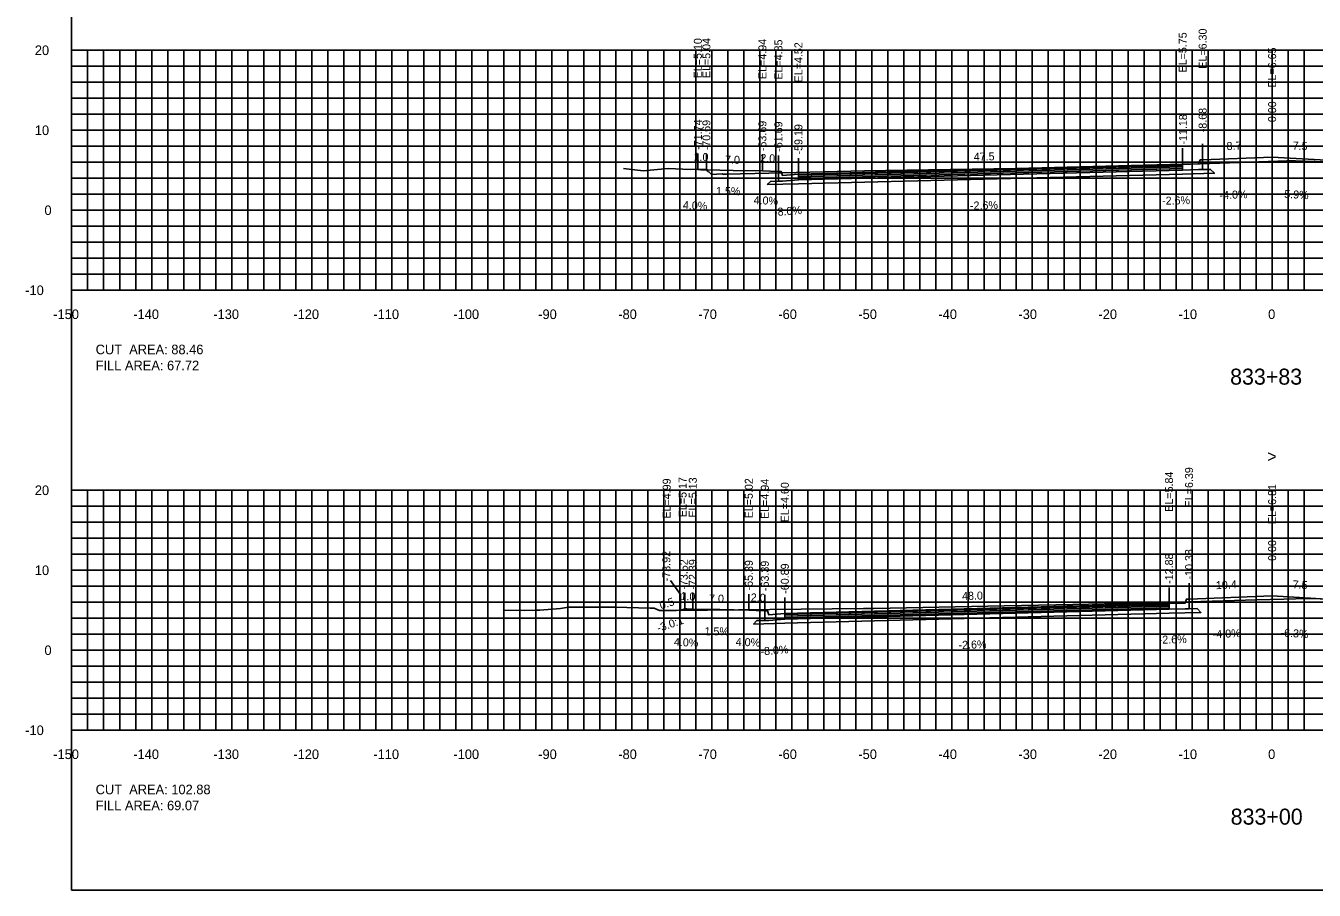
# Model space of a CAD drawing. Extents: x 1797419 to 1809236, y 248759 to 251512.
# Drawn here: x 1807915.3 to 1808076.3, y 250079.4 to 250187.5 of the extents above; entities that cross this region are included whole.
import ezdxf

# ---------------------------------------------------------------- set-up
doc = ezdxf.new("R2010")
doc.units = 0
for name, color, linetype in [('1', 7, 'Continuous'), ('10', 7, 'Continuous'), ('3', 7, 'Continuous'), ('31', 7, 'Continuous'), ('4', 7, 'Continuous'), ('60', 7, 'Continuous'), ('ANNO-TXT', 7, 'Continuous'), ('BASE', 7, 'Continuous'), ('CL-CNST', 7, 'Continuous'), ('Level 62', 7, 'Continuous'), ('LOWER BINDER', 7, 'Continuous'), ('M-ROADS', 7, 'Continuous'), ('UPPER BINDER', 7, 'Continuous'), ('WEARING', 7, 'Continuous')]:
    doc.layers.add(name, color=color, linetype=linetype)

msp = doc.modelspace()

# ---------------------------------------------------------------- linework, layer by layer
for p, q in [((1808062.32, 250170.73), (1808062.32, 250172.73)), ((1808071, 250171.08), (1808071, 250173.08)), ((1807999.24, 250169.54), (1807999.24, 250171.54)), ((1808000.31, 250169.47), (1808000.31, 250171.47)), ((1808007.31, 250169.37), (1808007.31, 250171.37)), ((1808009.31, 250169.29), (1808009.31, 250171.29)), ((1808011.81, 250168.95), (1808011.81, 250170.95)), ((1808011.81, 250168.95), (1808011.81, 250170.95)), ((1808059.82, 250170.18), (1808059.82, 250172.18)), ((1807997.08, 250116.42), (1807995.81, 250118.13)), ((1808060.62, 250115.82), (1808060.62, 250117.82)), ((1808071, 250116.24), (1808071, 250118.24)), ((1807997.08, 250114.42), (1807997.08, 250116.42)), ((1807997.61, 250114.6), (1807997.61, 250116.6)), ((1807998.61, 250114.56), (1807998.61, 250116.56)), ((1808005.61, 250114.45), (1808005.61, 250116.45)), ((1808007.61, 250114.37), (1808007.61, 250116.37)), ((1808010.11, 250114.03), (1808010.11, 250116.03)), ((1808058.12, 250115.27), (1808058.12, 250117.27))]:
    msp.add_line(p, q)
for points in [[(1807921, 250079.43), (1808221, 250079.43), (1808221, 250269.43), (1807921, 250269.43)], [(1808062.32, 250170.73), (1808061.99, 250170.73), (1808061.82, 250170.23), (1808059.82, 250170.18), (1808059.82, 250169.46), (1808061.82, 250169.51), (1808062.32, 250169.51)], [(1808011.81, 250168.95), (1808009.81, 250168.79), (1808009.64, 250169.29), (1808009.31, 250169.29), (1808009.31, 250168.07), (1808009.81, 250168.07), (1808011.81, 250168.23)], [(1808010.11, 250114.03), (1808008.11, 250113.87), (1808007.94, 250114.37), (1808007.61, 250114.37), (1808007.61, 250113.15), (1808008.11, 250113.15), (1808010.11, 250113.31)], [(1808060.62, 250115.82), (1808060.29, 250115.82), (1808060.12, 250115.32), (1808058.12, 250115.27), (1808058.12, 250114.55), (1808060.12, 250114.6), (1808060.62, 250114.6)]]:
    msp.add_lwpolyline(points, close=True)
at = {"layer": '60'}
for p, q in [((1807920.94, 250184.43), (1807921, 250184.43)), ((1807921, 250154.43), (1807921, 250184.43)), ((1807920.94, 250174.43), (1807921, 250174.43)), ((1807920.94, 250164.43), (1807921, 250164.43)), ((1807920.94, 250154.43), (1807921, 250154.43)), ((1807921, 250154.43), (1808221, 250154.43)), ((1807921, 250154.37), (1807921, 250154.43)), ((1807931, 250154.37), (1807931, 250154.43)), ((1807941, 250154.37), (1807941, 250154.43)), ((1807951, 250154.37), (1807951, 250154.43)), ((1807961, 250154.37), (1807961, 250154.43)), ((1807971, 250154.37), (1807971, 250154.43)), ((1807981, 250154.37), (1807981, 250154.43)), ((1807991, 250154.37), (1807991, 250154.43)), ((1808001, 250154.37), (1808001, 250154.43)), ((1808011, 250154.37), (1808011, 250154.43)), ((1808021, 250154.37), (1808021, 250154.43)), ((1808031, 250154.37), (1808031, 250154.43)), ((1808041, 250154.37), (1808041, 250154.43)), ((1808051, 250154.37), (1808051, 250154.43)), ((1808061, 250154.37), (1808061, 250154.43)), ((1808071, 250154.37), (1808071, 250154.43)), ((1807920.94, 250129.43), (1807921, 250129.43)), ((1807921, 250099.43), (1807921, 250129.43)), ((1807920.94, 250119.43), (1807921, 250119.43)), ((1807920.94, 250109.43), (1807921, 250109.43)), ((1807920.94, 250099.43), (1807921, 250099.43)), ((1807921, 250099.43), (1808221, 250099.43)), ((1807921, 250099.37), (1807921, 250099.43)), ((1807931, 250099.37), (1807931, 250099.43)), ((1807941, 250099.37), (1807941, 250099.43)), ((1807951, 250099.37), (1807951, 250099.43)), ((1807961, 250099.37), (1807961, 250099.43)), ((1807971, 250099.37), (1807971, 250099.43)), ((1807981, 250099.37), (1807981, 250099.43)), ((1807991, 250099.37), (1807991, 250099.43)), ((1808001, 250099.37), (1808001, 250099.43)), ((1808011, 250099.37), (1808011, 250099.43)), ((1808021, 250099.37), (1808021, 250099.43)), ((1808031, 250099.37), (1808031, 250099.43)), ((1808041, 250099.37), (1808041, 250099.43)), ((1808051, 250099.37), (1808051, 250099.43)), ((1808061, 250099.37), (1808061, 250099.43)), ((1808071, 250099.37), (1808071, 250099.43))]:
    msp.add_line(p, q, dxfattribs=at)
at = {"layer": 'BASE'}
for points in [[(1808007.89, 250167.63), (1808008.31, 250168.04), (1808009.31, 250168.07), (1808009.81, 250168.07), (1808011.81, 250168.23), (1808059.82, 250169.46), (1808061.82, 250169.51), (1808062.32, 250169.51), (1808063.32, 250169.54), (1808063.79, 250169.06), (1808059.82, 250168.96), (1808011.81, 250167.73)], [(1808006.19, 250112.71), (1808006.61, 250113.13), (1808007.61, 250113.15), (1808008.11, 250113.15), (1808010.11, 250113.31), (1808058.12, 250114.55), (1808060.12, 250114.6), (1808060.62, 250114.6), (1808061.62, 250114.63), (1808062.1, 250114.15), (1808058.12, 250114.05), (1808010.11, 250112.81)]]:
    msp.add_lwpolyline(points, close=True, dxfattribs=at)
at = {"layer": 'CL-CNST'}
for points in [[(1807999.24, 250169.54), (1807999.26, 250169.53), (1807999.31, 250169.51), (1807999.63, 250169.5), (1808000.31, 250169.47), (1808003.66, 250169.42), (1808007.31, 250169.37), (1808009.31, 250169.29), (1808009.64, 250169.29), (1808009.68, 250169.18), (1808009.81, 250168.79), (1808011.81, 250168.95), (1808011.81, 250168.95), (1808059.27, 250170.17), (1808059.82, 250170.18), (1808059.87, 250170.18), (1808061.82, 250170.23), (1808061.89, 250170.45), (1808061.99, 250170.73), (1808062.27, 250170.73), (1808062.32, 250170.73), (1808071, 250171.08), (1808078.5, 250170.64)], [(1807997.08, 250114.42), (1807997.48, 250114.55), (1807997.61, 250114.6), (1807997.88, 250114.59), (1807998.61, 250114.56), (1808002, 250114.51), (1808005.61, 250114.45), (1808006.53, 250114.42), (1808007.61, 250114.37), (1808007.82, 250114.37), (1808007.94, 250114.37), (1808008.11, 250113.87), (1808010.11, 250114.03), (1808058.12, 250115.27), (1808060.12, 250115.32), (1808060.29, 250115.82), (1808060.4, 250115.82), (1808060.62, 250115.82), (1808071, 250116.24), (1808078.5, 250115.77)]]:
    msp.add_lwpolyline(points, dxfattribs=at)
at = {"layer": 'Level 62'}
for p, q in [((1807921, 250184.43), (1808221, 250184.43)), ((1807921, 250154.43), (1807921, 250184.43)), ((1807923, 250154.43), (1807923, 250184.43)), ((1807925, 250154.43), (1807925, 250184.43)), ((1807927, 250154.43), (1807927, 250184.43)), ((1807929, 250154.43), (1807929, 250184.43)), ((1807931, 250154.43), (1807931, 250184.43)), ((1807933, 250154.43), (1807933, 250184.43)), ((1807935, 250154.43), (1807935, 250184.43)), ((1807937, 250154.43), (1807937, 250184.43)), ((1807939, 250154.43), (1807939, 250184.43)), ((1807941, 250154.43), (1807941, 250184.43)), ((1807943, 250154.43), (1807943, 250184.43)), ((1807945, 250154.43), (1807945, 250184.43)), ((1807947, 250154.43), (1807947, 250184.43)), ((1807949, 250154.43), (1807949, 250184.43)), ((1807951, 250154.43), (1807951, 250184.43)), ((1807953, 250154.43), (1807953, 250184.43)), ((1807955, 250154.43), (1807955, 250184.43)), ((1807957, 250154.43), (1807957, 250184.43)), ((1807959, 250154.43), (1807959, 250184.43)), ((1807961, 250154.43), (1807961, 250184.43)), ((1807963, 250154.43), (1807963, 250184.43)), ((1807965, 250154.43), (1807965, 250184.43)), ((1807967, 250154.43), (1807967, 250184.43)), ((1807969, 250154.43), (1807969, 250184.43)), ((1807971, 250154.43), (1807971, 250184.43)), ((1807973, 250154.43), (1807973, 250184.43)), ((1807975, 250154.43), (1807975, 250184.43)), ((1807977, 250154.43), (1807977, 250184.43)), ((1807979, 250154.43), (1807979, 250184.43)), ((1807981, 250154.43), (1807981, 250184.43)), ((1807983, 250154.43), (1807983, 250184.43)), ((1807985, 250154.43), (1807985, 250184.43)), ((1807987, 250154.43), (1807987, 250184.43)), ((1807989, 250154.43), (1807989, 250184.43)), ((1807991, 250154.43), (1807991, 250184.43)), ((1807993, 250154.43), (1807993, 250184.43)), ((1807995, 250154.43), (1807995, 250184.43)), ((1807997, 250154.43), (1807997, 250184.43)), ((1807999, 250154.43), (1807999, 250184.43)), ((1808001, 250154.43), (1808001, 250184.43)), ((1808003, 250154.43), (1808003, 250184.43)), ((1808005, 250154.43), (1808005, 250184.43)), ((1808007, 250154.43), (1808007, 250184.43)), ((1808009, 250154.43), (1808009, 250184.43)), ((1808011, 250154.43), (1808011, 250184.43)), ((1808013, 250154.43), (1808013, 250184.43)), ((1808015, 250154.43), (1808015, 250184.43)), ((1808017, 250154.43), (1808017, 250184.43)), ((1808019, 250154.43), (1808019, 250184.43)), ((1808021, 250154.43), (1808021, 250184.43)), ((1808023, 250154.43), (1808023, 250184.43)), ((1808025, 250154.43), (1808025, 250184.43)), ((1808027, 250154.43), (1808027, 250184.43)), ((1808029, 250154.43), (1808029, 250184.43)), ((1808031, 250154.43), (1808031, 250184.43)), ((1808033, 250154.43), (1808033, 250184.43)), ((1808035, 250154.43), (1808035, 250184.43)), ((1808037, 250154.43), (1808037, 250184.43)), ((1808039, 250154.43), (1808039, 250184.43)), ((1808041, 250154.43), (1808041, 250184.43)), ((1808043, 250154.43), (1808043, 250184.43)), ((1808045, 250154.43), (1808045, 250184.43)), ((1808047, 250154.43), (1808047, 250184.43)), ((1808049, 250154.43), (1808049, 250184.43)), ((1808051, 250154.43), (1808051, 250184.43)), ((1808053, 250154.43), (1808053, 250184.43)), ((1808055, 250154.43), (1808055, 250184.43)), ((1808057, 250154.43), (1808057, 250184.43)), ((1808059, 250154.43), (1808059, 250184.43)), ((1808061, 250154.43), (1808061, 250184.43)), ((1808063, 250154.43), (1808063, 250184.43)), ((1808065, 250154.43), (1808065, 250184.43)), ((1808067, 250154.43), (1808067, 250184.43)), ((1808069, 250154.43), (1808069, 250184.43)), ((1808071, 250154.43), (1808071, 250184.43)), ((1808073, 250154.43), (1808073, 250184.43)), ((1808075, 250154.43), (1808075, 250184.43)), ((1807921, 250182.43), (1808221, 250182.43)), ((1807921, 250180.43), (1808221, 250180.43)), ((1807921, 250178.43), (1808221, 250178.43)), ((1807921, 250176.43), (1808221, 250176.43)), ((1807921, 250174.43), (1808221, 250174.43)), ((1807921, 250172.43), (1808221, 250172.43)), ((1807921, 250170.43), (1808221, 250170.43)), ((1807921, 250168.43), (1808221, 250168.43)), ((1807921, 250166.43), (1808221, 250166.43)), ((1807921, 250164.43), (1808221, 250164.43)), ((1807921, 250162.43), (1808221, 250162.43)), ((1807921, 250160.43), (1808221, 250160.43)), ((1807921, 250158.43), (1808221, 250158.43)), ((1807921, 250156.43), (1808221, 250156.43)), ((1807921, 250154.43), (1808221, 250154.43)), ((1807921, 250129.43), (1808221, 250129.43)), ((1807921, 250099.43), (1807921, 250129.43)), ((1807923, 250099.43), (1807923, 250129.43)), ((1807925, 250099.43), (1807925, 250129.43)), ((1807927, 250099.43), (1807927, 250129.43)), ((1807929, 250099.43), (1807929, 250129.43)), ((1807931, 250099.43), (1807931, 250129.43)), ((1807933, 250099.43), (1807933, 250129.43)), ((1807935, 250099.43), (1807935, 250129.43)), ((1807937, 250099.43), (1807937, 250129.43)), ((1807939, 250099.43), (1807939, 250129.43)), ((1807941, 250099.43), (1807941, 250129.43)), ((1807943, 250099.43), (1807943, 250129.43)), ((1807945, 250099.43), (1807945, 250129.43)), ((1807947, 250099.43), (1807947, 250129.43)), ((1807949, 250099.43), (1807949, 250129.43)), ((1807951, 250099.43), (1807951, 250129.43)), ((1807953, 250099.43), (1807953, 250129.43)), ((1807955, 250099.43), (1807955, 250129.43)), ((1807957, 250099.43), (1807957, 250129.43)), ((1807959, 250099.43), (1807959, 250129.43)), ((1807961, 250099.43), (1807961, 250129.43)), ((1807963, 250099.43), (1807963, 250129.43)), ((1807965, 250099.43), (1807965, 250129.43)), ((1807967, 250099.43), (1807967, 250129.43)), ((1807969, 250099.43), (1807969, 250129.43)), ((1807971, 250099.43), (1807971, 250129.43)), ((1807973, 250099.43), (1807973, 250129.43)), ((1807975, 250099.43), (1807975, 250129.43)), ((1807977, 250099.43), (1807977, 250129.43)), ((1807979, 250099.43), (1807979, 250129.43)), ((1807981, 250099.43), (1807981, 250129.43)), ((1807983, 250099.43), (1807983, 250129.43)), ((1807985, 250099.43), (1807985, 250129.43)), ((1807987, 250099.43), (1807987, 250129.43)), ((1807989, 250099.43), (1807989, 250129.43)), ((1807991, 250099.43), (1807991, 250129.43)), ((1807993, 250099.43), (1807993, 250129.43)), ((1807995, 250099.43), (1807995, 250129.43)), ((1807997, 250099.43), (1807997, 250129.43)), ((1807999, 250099.43), (1807999, 250129.43)), ((1808001, 250099.43), (1808001, 250129.43)), ((1808003, 250099.43), (1808003, 250129.43)), ((1808005, 250099.43), (1808005, 250129.43)), ((1808007, 250099.43), (1808007, 250129.43)), ((1808009, 250099.43), (1808009, 250129.43)), ((1808011, 250099.43), (1808011, 250129.43)), ((1808013, 250099.43), (1808013, 250129.43)), ((1808015, 250099.43), (1808015, 250129.43)), ((1808017, 250099.43), (1808017, 250129.43)), ((1808019, 250099.43), (1808019, 250129.43)), ((1808021, 250099.43), (1808021, 250129.43)), ((1808023, 250099.43), (1808023, 250129.43)), ((1808025, 250099.43), (1808025, 250129.43)), ((1808027, 250099.43), (1808027, 250129.43)), ((1808029, 250099.43), (1808029, 250129.43)), ((1808031, 250099.43), (1808031, 250129.43)), ((1808033, 250099.43), (1808033, 250129.43)), ((1808035, 250099.43), (1808035, 250129.43)), ((1808037, 250099.43), (1808037, 250129.43)), ((1808039, 250099.43), (1808039, 250129.43)), ((1808041, 250099.43), (1808041, 250129.43)), ((1808043, 250099.43), (1808043, 250129.43)), ((1808045, 250099.43), (1808045, 250129.43)), ((1808047, 250099.43), (1808047, 250129.43)), ((1808049, 250099.43), (1808049, 250129.43)), ((1808051, 250099.43), (1808051, 250129.43)), ((1808053, 250099.43), (1808053, 250129.43)), ((1808055, 250099.43), (1808055, 250129.43)), ((1808057, 250099.43), (1808057, 250129.43)), ((1808059, 250099.43), (1808059, 250129.43)), ((1808061, 250099.43), (1808061, 250129.43)), ((1808063, 250099.43), (1808063, 250129.43)), ((1808065, 250099.43), (1808065, 250129.43)), ((1808067, 250099.43), (1808067, 250129.43)), ((1808069, 250099.43), (1808069, 250129.43)), ((1808071, 250099.43), (1808071, 250129.43)), ((1808073, 250099.43), (1808073, 250129.43)), ((1808075, 250099.43), (1808075, 250129.43)), ((1807921, 250127.43), (1808221, 250127.43)), ((1807921, 250125.43), (1808221, 250125.43)), ((1807921, 250123.43), (1808221, 250123.43)), ((1807921, 250121.43), (1808221, 250121.43)), ((1807921, 250119.43), (1808221, 250119.43)), ((1807921, 250117.43), (1808221, 250117.43)), ((1807921, 250115.43), (1808221, 250115.43)), ((1807921, 250113.43), (1808221, 250113.43)), ((1807921, 250111.43), (1808221, 250111.43)), ((1807921, 250109.43), (1808221, 250109.43)), ((1807921, 250107.43), (1808221, 250107.43)), ((1807921, 250105.43), (1808221, 250105.43)), ((1807921, 250103.43), (1808221, 250103.43)), ((1807921, 250101.43), (1808221, 250101.43)), ((1807921, 250099.43), (1808221, 250099.43))]:
    msp.add_line(p, q, dxfattribs=at)
at = {"layer": 'LOWER BINDER'}
for points in [[(1808011.81, 250168.42), (1808011.81, 250168.61), (1808059.82, 250169.84), (1808059.82, 250169.65)], [(1808011.81, 250168.23), (1808011.81, 250168.42), (1808059.82, 250169.65), (1808059.82, 250169.46)], [(1808010.11, 250113.5), (1808010.11, 250113.69), (1808058.12, 250114.93), (1808058.12, 250114.74)], [(1808010.11, 250113.31), (1808010.11, 250113.5), (1808058.12, 250114.74), (1808058.12, 250114.55)]]:
    msp.add_lwpolyline(points, close=True, dxfattribs=at)
at = {"layer": 'M-ROADS'}
for points in [[(1807989.95, 250169.66), (1807992.41, 250169.37), (1807995.52, 250169.65), (1807998.28, 250169.52), (1808000.37, 250169.55), (1808000.41, 250169.41), (1808000.46, 250169.31), (1808000.56, 250169.2), (1808000.58, 250169.2), (1808000.62, 250169.25), (1808000.96, 250168.92), (1808002.28, 250169), (1808002.37, 250168.93), (1808002.45, 250168.91), (1808002.5, 250168.93), (1808002.84, 250168.95), (1808008.12, 250169.07), (1808020.07, 250169.35), (1808025.36, 250169.44), (1808038.95, 250169.65), (1808054.27, 250169.98), (1808055.03, 250170), (1808055.59, 250170.01), (1808055.99, 250170.03), (1808071.73, 250170.55), (1808072.83, 250170.59), (1808073.93, 250170.62), (1808081.24, 250170.37)], [(1807974.9, 250114.6), (1807975.07, 250114.46), (1807977.59, 250114.42), (1807979.12, 250114.45), (1807979.49, 250114.46), (1807982.1, 250114.67), (1807983.08, 250114.82), (1807984.66, 250114.82), (1807985.27, 250114.83), (1807988.92, 250114.81), (1807993.29, 250114.7), (1807993.83, 250114.69), (1807993.86, 250114.67), (1807994.45, 250114.41), (1807996.53, 250114.42), (1808019.93, 250114.63), (1808020.39, 250114.64), (1808020.81, 250114.65), (1808021.13, 250114.65), (1808021.25, 250114.66), (1808037.52, 250114.98), (1808041.8, 250115.05), (1808046.08, 250115.13), (1808057.89, 250115.39), (1808069.08, 250115.72), (1808072.46, 250115.8), (1808075.51, 250115.89), (1808075.84, 250115.91), (1808078.19, 250115.8)]]:
    msp.add_lwpolyline(points, dxfattribs=at)
at = {"layer": 'UPPER BINDER'}
for points in [[(1808059.82, 250170.03), (1808011.81, 250168.8), (1808011.81, 250168.61), (1808059.82, 250169.84)], [(1808058.12, 250115.12), (1808010.11, 250113.88), (1808010.11, 250113.69), (1808058.12, 250114.93)]]:
    msp.add_lwpolyline(points, close=True, dxfattribs=at)
at = {"layer": 'WEARING'}
for points in [[(1808059.82, 250170.18), (1808011.81, 250168.95), (1808011.81, 250168.8), (1808059.82, 250170.03)], [(1808058.12, 250115.27), (1808010.11, 250114.03), (1808010.11, 250113.88), (1808058.12, 250115.12)]]:
    msp.add_lwpolyline(points, close=True, dxfattribs=at)

# ---------------------------------------------------------------- texts
msp.add_text('-3.0:1', height=1, rotation=18.4501).set_placement((1807994.32, 250111.69))
at = {"layer": '1'}
for s, p in [('833+83', (1808065.75, 250142.63)), ('833+00', (1808065.82, 250087.63))]:
    msp.add_text(s, height=2, dxfattribs=at).set_placement(p)
at = {"layer": '10'}
for s, p in [('-150', (1807918.7, 250150.83)), ('-140', (1807928.7, 250150.83)), ('-130', (1807938.7, 250150.83)), ('-120', (1807948.7, 250150.83)), ('-110', (1807958.7, 250150.83)), ('-100', (1807968.7, 250150.83)), ('-90', (1807979.3, 250150.83)), ('-80', (1807989.3, 250150.83)), ('-70', (1807999.3, 250150.83)), ('-60', (1808009.3, 250150.83)), ('-50', (1808019.3, 250150.83)), ('-40', (1808029.3, 250150.83)), ('-30', (1808039.3, 250150.83)), ('-20', (1808049.3, 250150.83)), ('-10', (1808059.3, 250150.83)), ('0', (1808070.5, 250150.83)), ('-150', (1807918.7, 250095.83)), ('-140', (1807928.7, 250095.83)), ('-130', (1807938.7, 250095.83)), ('-120', (1807948.7, 250095.83)), ('-110', (1807958.7, 250095.83)), ('-100', (1807968.7, 250095.83)), ('-90', (1807979.3, 250095.83)), ('-80', (1807989.3, 250095.83)), ('-70', (1807999.3, 250095.83)), ('-60', (1808009.3, 250095.83)), ('-50', (1808019.3, 250095.83)), ('-40', (1808029.3, 250095.83)), ('-30', (1808039.3, 250095.83)), ('-20', (1808049.3, 250095.83)), ('-10', (1808059.3, 250095.83)), ('0', (1808070.5, 250095.83))]:
    msp.add_text(s, height=1.2, dxfattribs=at).set_placement(p)
at = {"layer": '3'}
for s, p in [('EL=6.30', (1808062.82, 250182.12)), ('EL=5.10', (1807999.74, 250180.92)), ('EL=5.04', (1808000.81, 250180.94)), ('EL=4.94', (1808007.81, 250180.83)), ('EL=4.85', (1808009.81, 250180.75)), ('EL=4.52', (1808012.31, 250180.41)), ('EL=4.52', (1808012.31, 250180.41)), ('EL=5.75', (1808060.32, 250181.65)), ('EL=6.65', (1808071.5, 250179.76)), ('-8.68', (1808062.82, 250174.18)), ('0.00', (1808071.5, 250175.44)), ('-71.74', (1807999.76, 250171.99)), ('-70.69', (1808000.81, 250171.93)), ('-63.69', (1808007.81, 250171.82)), ('-61.69', (1808009.81, 250171.74)), ('-11.18', (1808060.37, 250172.64)), ('-59.19', (1808012.31, 250171.4)), ('-59.19', (1808012.31, 250171.4)), ('EL=6.39', (1808061.12, 250127.29)), ('EL=4.99', (1807995.85, 250125.89)), ('EL=5.17', (1807997.83, 250126.06)), ('EL=5.13', (1807999.11, 250126.02)), ('EL=5.02', (1808006.11, 250125.92)), ('EL=4.94', (1808008.11, 250125.84)), ('EL=4.60', (1808010.61, 250125.42)), ('EL=5.84', (1808058.62, 250126.74)), ('EL=6.81', (1808071.5, 250125.19)), ('0.00', (1808071.5, 250120.6)), ('-73.92', (1807995.81, 250118.05)), ('-73.52', (1807997.98, 250117.01)), ('-72.39', (1807999.11, 250117.02)), ('-12.88', (1808058.62, 250117.73)), ('-10.38', (1808061.12, 250118.28)), ('-65.39', (1808006.11, 250116.91)), ('-63.39', (1808008.11, 250116.83)), ('-60.89', (1808010.61, 250116.49))]:
    msp.add_text(s, height=1, rotation=90, dxfattribs=at).set_placement(p)
at = {"layer": '31'}
for s, p in [('20', (1807916.4, 250183.83)), ('10', (1807916.4, 250173.83)), ('0', (1807917.6, 250163.83)), ('-10', (1807915.2, 250153.83)), ('20', (1807916.4, 250128.83)), ('10', (1807916.4, 250118.83)), ('0', (1807917.6, 250108.83)), ('-10', (1807915.2, 250098.83))]:
    msp.add_text(s, height=1.2, dxfattribs=at).set_placement(p)
at = {"layer": '4'}
for s, rotation, p in [('8.7', 2.2882, (1808065.33, 250171.95)), ('7.5', 356.6273, (1808073.54, 250172.03)), ('1.0', 357.7107, (1807998.69, 250170.64)), ('7.0', 359.1405, (1808002.64, 250170.26)), ('2.0', 357.7094, (1808007.03, 250170.48)), ('47.5', 1.4723, (1808033.73, 250170.61)), ('1.5%', 359.1405, (1808001.51, 250166.35)), ('4.0%', 357.7094, (1808006.2, 250165.21)), ('-2.6%', 1.4723, (1808057.26, 250165.11)), ('-4.0%', 2.2882, (1808064.45, 250165.81)), ('-5.9%', 356.6273, (1808072.05, 250166.01)), ('4.0%', 357.7107, (1807997.36, 250164.59)), ('-8.0%', 4.5739, (1808008.8, 250163.69)), ('-2.6%', 1.4723, (1808033.26, 250164.5)), ('10.4', 2.2943, (1808063.99, 250117.06)), ('7.5', 356.3833, (1808073.54, 250117.18)), ('0.5', 18.4501, (1807994.65, 250114.52)), ('1.0', 357.7096, (1807997.06, 250115.71)), ('7.0', 359.1407, (1808000.64, 250115.4)), ('2.0', 357.7085, (1808005.84, 250115.55)), ('48.0', 1.4783, (1808032.27, 250115.71)), ('1.5%', 359.1407, (1808000.07, 250111.32)), ('-2.6%', 1.4612, (1808056.84, 250110.24)), ('-4.0%', 2.2943, (1808063.6, 250110.94)), ('-6.3%', 356.3833, (1808072.03, 250111.16)), ('4.0%', 357.7096, (1807996.24, 250109.98)), ('4.0%', 357.7085, (1808003.96, 250110)), ('-8.0%', 4.5732, (1808007.11, 250108.78)), ('-2.6%', 1.4783, (1808031.83, 250109.59))]:
    msp.add_text(s, height=1, rotation=rotation, dxfattribs=at).set_placement(p)
at = {"layer": '60'}
for s, height, p in [('-', 0.0001, (1807921, 250154.43)), ('>', 1.5, (1808070.39, 250132.92)), ('-', 0.0001, (1807921, 250099.43))]:
    msp.add_text(s, height=height, dxfattribs=at).set_placement(p)
at = {"layer": 'ANNO-TXT'}
for s, p in [('CUT  AREA: 88.46', (1807924, 250146.43)), ('FILL AREA: 67.72', (1807924, 250144.43)), ('CUT  AREA: 102.88', (1807924, 250091.43)), ('FILL AREA: 69.07', (1807924, 250089.43))]:
    msp.add_text(s, height=1.2, dxfattribs=at).set_placement(p)

doc.saveas('drawing.dxf')
